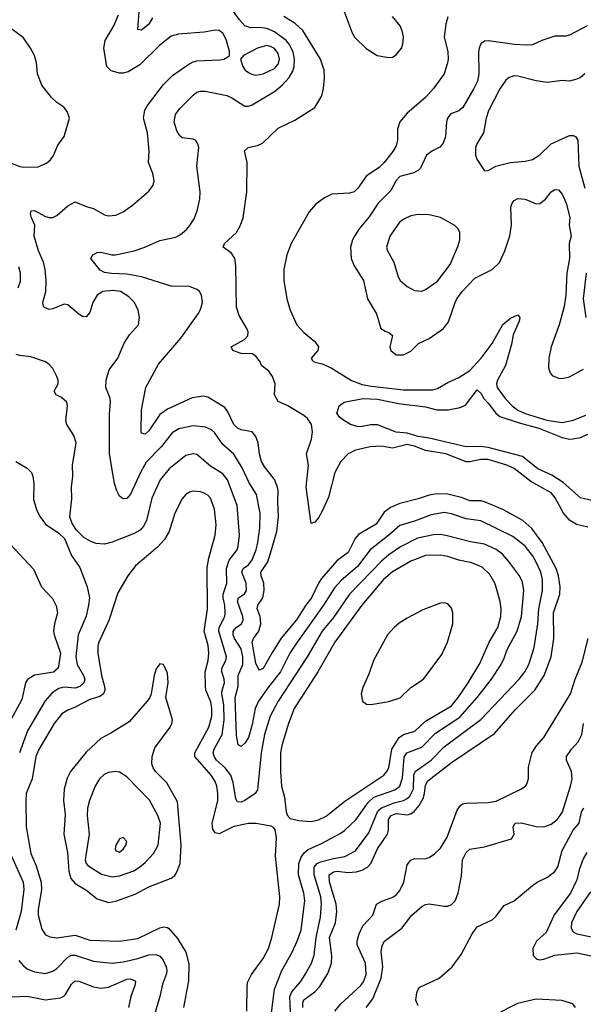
# Model space of a CAD drawing. Header units: inches. Extents: x 1682530 to 1839546, y 640742 to 791647.
# Tile 778 of 923: x 1784409 to 1787465, y 733168 to 738503. Entities that reach past the tile are written whole.
import ezdxf

# ---------------------------------------------------------------- set-up
doc = ezdxf.new("R2010")
doc.units = ezdxf.units.IN
doc.header["$MEASUREMENT"] = 0
doc.layers.add('B7783', color=7, linetype='Continuous')

msp = doc.modelspace()

# ---------------------------------------------------------------- linework, layer by layer
at = {"layer": 'B7783', "color": 5}
for points, elevation in [([(1785945.1, 733150), (1785944.5, 733175.5), (1785950, 733191.3), (1786010, 733236.1), (1786035.8, 733264.2), (1786081.9, 733338.1), (1786100.6, 733390), (1786101, 733430), (1786088.6, 733530), (1786121.8, 733610), (1786128.3, 733670), (1786124.2, 733710), (1786088.7, 733831.3), (1786086.7, 733870), (1786110, 733886.4), (1786130, 733888.8), (1786190, 733882.5), (1786234, 733886), (1786265.3, 733894.7), (1786294.2, 733910), (1786313, 733930), (1786349.7, 734010.3), (1786402.9, 734090), (1786408.7, 734111.3), (1786409.2, 734170), (1786423.4, 734190), (1786450, 734201.1), (1786510, 734195.1), (1786530, 734200.3), (1786547.5, 734212.5), (1786574.9, 734245.1), (1786596.5, 734283.5), (1786604.8, 734310), (1786610, 734354.9), (1786622.2, 734377.8), (1786750, 734478), (1786984, 734636), (1787095.9, 734764.1), (1787201.7, 734870), (1787251.8, 734950), (1787290.4, 735050), (1787304.6, 735150), (1787304.1, 735290), (1787337.4, 735390), (1787339, 735430), (1787329.9, 735489.9), (1787318.1, 735530), (1787242, 735670), (1787185.8, 735745.8), (1787137.7, 735790), (1787028.2, 735848.2), (1786930, 735891), (1786910, 735895.8), (1786850, 735896.6), (1786810, 735911.9), (1786730, 735931.9), (1786670, 735934.6), (1786630, 735927.4), (1786570, 735906.4), (1786470, 735881.1), (1786419.2, 735860.8), (1786385.3, 735834.7), (1786341.2, 735770), (1786246.5, 735713.5), (1786228.8, 735691.2), (1786190, 735616.8), (1786129.4, 735570.6), (1786045.1, 735474.9), (1786028.7, 735450), (1785991.9, 735370), (1785959.9, 735330), (1785910, 735251.8), (1785827.8, 735152.2), (1785775.5, 735070), (1785730, 734987.3), (1785710, 734978), (1785701.5, 734990), (1785690, 735017), (1785670.4, 735130), (1785677.3, 735150), (1785705.9, 735190), (1785716.7, 735230), (1785713, 735270), (1785696, 735310), (1785699.6, 735330), (1785727.1, 735370), (1785735.4, 735410), (1785733.8, 735450), (1785718.4, 735490), (1785717.3, 735510), (1785753.9, 735566.1), (1785770, 735612.7), (1785803.7, 735730), (1785812.8, 735810), (1785808.1, 735890), (1785810.8, 735950), (1785807, 735970), (1785790, 736010.9), (1785738, 736078), (1785720.1, 736110), (1785709, 736150), (1785701.8, 736210), (1785690, 736244.8), (1785669.9, 736269.9), (1785610, 736281.7), (1785590, 736289.9), (1785569.9, 736310), (1785538.3, 736378.3), (1785521, 736401), (1785430, 736457.7), (1785403.2, 736463.2), (1785345.3, 736454.7), (1785210, 736393.7), (1785170, 736364.7), (1785110, 736276), (1785090, 736257.3), (1785070, 736262.7), (1785068.3, 736268.3), (1785070.5, 736390), (1785092.5, 736510), (1785162.8, 736637.2), (1785282.8, 736777.2), (1785377.2, 736910), (1785390, 736933.4), (1785400.3, 736970), (1785395.3, 737010), (1785383.5, 737030), (1785370, 737042), (1785330, 737058.3), (1785230, 737059.3), (1785069.9, 737109.9), (1784990, 737123.8), (1784907.4, 737127.4), (1784870, 737133.4), (1784845.8, 737145.8), (1784795.1, 737210), (1784806.6, 737230), (1784830, 737241.3), (1784850, 737242.8), (1784908.8, 737228.8), (1784928.8, 737228.8), (1785029.6, 737250), (1785088, 737270), (1785170, 737306.6), (1785255.3, 737324.7), (1785280.8, 737339.2), (1785313.1, 737366.9), (1785332.3, 737387.7), (1785355.1, 737424.9), (1785371.6, 737468.4), (1785386.2, 737530), (1785387.6, 737570), (1785369.1, 737710), (1785380.9, 737810), (1785376, 737830), (1785362, 737850), (1785350, 737856.9), (1785290, 737863.5), (1785275.5, 737875.6), (1785261.9, 737901.9), (1785247.5, 737950), (1785254.4, 737990), (1785278, 738022), (1785350, 738094.6), (1785370, 738110.1), (1785390, 738116.4), (1785415.3, 738115.3), (1785532.3, 738092.3), (1785560.1, 738080.1), (1785630, 738035), (1785650, 738034), (1785670, 738041.3), (1785790, 738115.1), (1785831.5, 738148.5), (1785869.6, 738190.4), (1785890, 738224.5), (1785897.9, 738250), (1785900.1, 738290), (1785891.8, 738330), (1785870.6, 738370), (1785853.4, 738390), (1785790, 738437.5), (1785750, 738455.9), (1785710, 738461.1), (1785660.2, 738460.2), (1785630, 738471), (1785601.8, 738501.8), (1785530, 738600.5)], 620), ([(1785130, 738513.1), (1785110, 738478.4), (1785070, 738447.6), (1785050, 738449.7), (1785059.2, 738570)], 620), ([(1786162.6, 738562.6), (1786212.1, 738432.1), (1786226.1, 738406.1), (1786288.2, 738348.2), (1786348.2, 738310), (1786410, 738298.8), (1786430, 738301.2), (1786450, 738312.4), (1786478.6, 738350), (1786487.2, 738370), (1786490.8, 738410.8), (1786483.6, 738443.6), (1786471.3, 738470), (1786430, 738520.5)], 580), ([(1785879.9, 733090), (1785874.5, 733210), (1785884.8, 733235.2), (1785932.3, 733290), (1785957.2, 733330), (1785990.6, 733390), (1786006.4, 733433.6), (1786015.9, 733530), (1786040.6, 733639.4), (1786045.1, 733710), (1786041.2, 733750), (1786006.2, 733870), (1786005.7, 733910), (1786022.5, 733930), (1786040.5, 733939.5), (1786110, 733957.9), (1786171.9, 733968.1), (1786230, 733999.4), (1786302.8, 734097.2), (1786348.3, 734210), (1786357.6, 734222.4), (1786370, 734232.6), (1786440.1, 734259.9), (1786490, 734271.2), (1786510, 734282.2), (1786523.7, 734296.2), (1786543.9, 734336.1), (1786545.6, 734410), (1786553.3, 734430), (1786640.5, 734490), (1786710, 734563.3), (1786910, 734710.8), (1787117.6, 734930), (1787147.7, 734970), (1787169.2, 735010), (1787197.9, 735102.1), (1787219, 735230), (1787224.2, 735310), (1787243.8, 735410), (1787244.3, 735470), (1787235.1, 735510), (1787210, 735564.1), (1787190, 735600.7), (1787149.8, 735650), (1787082, 735702), (1786910, 735788.2), (1786830, 735797.9), (1786750, 735826.2), (1786710, 735832.6), (1786639.8, 735820.2), (1786550, 735786.6), (1786470, 735762.6), (1786410.8, 735710), (1786310, 735631.1), (1786240.4, 735539.6), (1786150, 735462.6), (1786115.7, 735424.3), (1786056.8, 735330), (1785910, 735125.2), (1785874.7, 735070), (1785824.2, 734970), (1785759.6, 734890), (1785704.1, 734810), (1785685.8, 734770), (1785670, 734683.5), (1785650, 734613.1), (1785630, 734583.5), (1785610, 734564.2), (1785594, 734574), (1785584.5, 734624.5), (1785578.2, 734830), (1785593.7, 734890), (1785593.1, 734950), (1785618.6, 735010), (1785619.8, 735050), (1785610, 735094.4), (1785573.8, 735150), (1785566.8, 735170), (1785566.8, 735190), (1785582.3, 735210), (1785612.4, 735230), (1785621.4, 735250), (1785618.9, 735270), (1785590.4, 735350), (1785595.7, 735370), (1785628.5, 735391.5), (1785639.6, 735410), (1785636.4, 735450), (1785613.8, 735510), (1785621.4, 735530), (1785650, 735549.1), (1785670, 735576.5), (1785690.8, 735630), (1785700.6, 735670), (1785711, 735750), (1785712.7, 735830), (1785693.8, 735930), (1785653.3, 735993.3), (1785614.7, 736074.7), (1785570, 736148.6), (1785510, 736201.8), (1785466.4, 736266.4), (1785450, 736281.1), (1785416.1, 736296.1), (1785350, 736303.2), (1785273, 736287), (1785235.5, 736264.5), (1785177.6, 736190), (1785095.2, 736104.8), (1785064.5, 736050), (1785010, 735933), (1784990, 735909.6), (1784970, 735906.3), (1784950, 735920.9), (1784935.4, 735950), (1784923.9, 735990), (1784897.2, 736150), (1784895.9, 736364.1), (1784901, 736430), (1784899.1, 736450), (1784876, 736510), (1784879.1, 736550), (1784893.9, 736606.1), (1784940.7, 736670), (1784976.3, 736750), (1785004.1, 736795.9), (1785052.8, 736850), (1785058.7, 736890), (1785051, 736930), (1785032.2, 736970), (1785001.7, 737001.7), (1784956.3, 737030), (1784916.7, 737036.7), (1784860.3, 737030), (1784829.4, 737010), (1784805.8, 736970), (1784790, 736917.2), (1784770, 736892.3), (1784750, 736895.6), (1784730, 736907.8), (1784670, 736958.3), (1784650, 736962.3), (1784590, 736937), (1784570, 736933.8), (1784543.6, 736943.6), (1784538, 736950), (1784534.7, 736970), (1784551.3, 737031.3), (1784552.6, 737090), (1784547.3, 737150), (1784539.1, 737190), (1784512.2, 737250), (1784487.9, 737330), (1784491.1, 737390), (1784473.1, 737430), (1784468.9, 737451.1), (1784472.3, 737467.7), (1784490, 737468.7), (1784550, 737437.2), (1784570, 737431.3), (1784590, 737431.6), (1784610, 737442.6), (1784670, 737494.4), (1784710, 737516.3), (1784770.3, 737490.3), (1784810, 737479.5), (1784870, 737445.2), (1784890, 737440.2), (1784930, 737444.2), (1784970, 737463.1), (1785021, 737499), (1785110, 737574), (1785133.3, 737606.7), (1785137.6, 737630), (1785131.2, 737670), (1785108.5, 737730), (1785110.7, 737790.7), (1785102, 737890), (1785080.3, 737970), (1785087.3, 738012.7), (1785101.7, 738038.3), (1785188.3, 738151.7), (1785238.7, 738201.3), (1785321.2, 738258.8), (1785350, 738275.6), (1785370, 738280.8), (1785493.9, 738286.1), (1785515.3, 738290), (1785538.3, 738301.7), (1785546, 738310), (1785546.3, 738333.7), (1785529.7, 738390), (1785512, 738428), (1785490, 738444.7), (1785470, 738446.9), (1785410, 738435.6), (1785270, 738424.7), (1785230, 738414.3), (1785170, 738365.4), (1785061.2, 738258.8), (1784998.3, 738221.7), (1784970, 738213.2), (1784950, 738212.9), (1784906, 738226), (1784882.6, 738250), (1784865.5, 738350), (1784872.7, 738390), (1784920.3, 738470), (1784944.6, 738530)], 640), ([(1787490, 735753.8), (1787428.5, 735768.5), (1787390, 735791.5), (1787357.4, 735830), (1787312.5, 735912.5), (1787290, 735939), (1787180.6, 736000.6), (1787090, 736071.7), (1787051.1, 736090), (1786950, 736120.8), (1786910, 736120.5), (1786850, 736106.9), (1786830, 736107.4), (1786719.7, 736150), (1786610, 736168.5), (1786550, 736192.6), (1786510, 736202), (1786430, 736180.6), (1786370, 736192), (1786310, 736188.2), (1786229.5, 736170.5), (1786189.6, 736150.4), (1786150, 736108.6), (1786117, 736050), (1786084.4, 735915.6), (1786050, 735840.5), (1786030, 735804), (1786010, 735780.7), (1785990, 735774), (1785962.7, 735970), (1785975.8, 736090), (1785964.5, 736150), (1785991.9, 736230), (1785996.2, 736270), (1785991.4, 736310), (1785970, 736342.5), (1785950, 736359.1), (1785862.6, 736410), (1785810, 736434.2), (1785790.6, 736470), (1785794.9, 736530), (1785780.7, 736570), (1785759.2, 736599.2), (1785720.5, 736630), (1785712.4, 736650), (1785690, 736679.8), (1785670, 736692.2), (1785610, 736694.2), (1785564.4, 736710), (1785555.4, 736730), (1785628.9, 736771.1), (1785646.3, 736790), (1785647.3, 736810), (1785641.7, 736830), (1785599.6, 736899.6), (1785585.1, 736945.1), (1785581.2, 737170), (1785575.1, 737210), (1785557.7, 737237.7), (1785512.8, 737270), (1785520.1, 737290), (1785584.6, 737350), (1785606.5, 737390), (1785620.3, 737430), (1785641, 737570), (1785642.9, 737730), (1785627.6, 737792.4), (1785647.3, 737810), (1785698.2, 737821.9), (1785725.3, 737834.7), (1785810, 737915.5), (1785901.8, 737958.2), (1786010, 738027.7), (1786046.5, 738090), (1786055.9, 738130), (1786061.2, 738190), (1786060.6, 738230), (1786040.5, 738290), (1785944.7, 738444.7), (1785903, 738483), (1785841, 738521)], 580), ([(1786730, 738518.5), (1786720.2, 738479.8), (1786711.3, 738410), (1786730.5, 738329.5), (1786732.3, 738290), (1786728, 738270), (1786710.4, 738209.6), (1786653.6, 738130), (1786610, 738081.8), (1786510, 737996.4), (1786470.1, 737950), (1786456.7, 737910), (1786457, 737850), (1786450, 737819.2), (1786432.9, 737790), (1786386.1, 737730), (1786357.6, 737702.4), (1786290, 737658.1), (1786242.2, 737590), (1786221.9, 737570), (1786197.3, 737562.7), (1786102.4, 737557.6), (1786062.2, 737537.8), (1786015.5, 737504.5), (1785978.6, 737461.4), (1785880.8, 737290), (1785857.8, 737230), (1785840.9, 737150), (1785841.5, 737090), (1785858.3, 736990), (1785875.7, 736930), (1785912, 736850), (1785950, 736808), (1786010, 736759.6), (1786030.2, 736730), (1786025, 736710), (1785989.1, 736670), (1785996.7, 736656.7), (1786004.4, 736650), (1786050, 736637.8), (1786097.2, 736617.2), (1786207.4, 736547.4), (1786266.3, 736526.3), (1786316.6, 736516.6), (1786490, 736498), (1786650, 736497.8), (1786674.6, 736505.4), (1786730, 736537.7), (1786790, 736564.8), (1786850, 736602.1), (1786911.1, 736670), (1786970, 736749.4), (1787028.4, 736851.6), (1787070, 736886.7), (1787110, 736903.7), (1787120.3, 736890), (1787116.6, 736870), (1787084.2, 736795.8), (1787074.7, 736745.3), (1787042.5, 736630), (1786999.5, 736550), (1786995, 736530), (1786998.4, 736510), (1787040.5, 736450), (1787079.2, 736410), (1787110, 736387.6), (1787149.1, 736370), (1787266.3, 736333.7), (1787350, 736319.9), (1787410, 736332.9), (1787478.9, 736361.1)], 580), ([(1784350.9, 737730.9), (1784410, 737707.1), (1784430, 737704.7), (1784510, 737706), (1784554.5, 737725.5), (1784576, 737744), (1784593.4, 737766.6), (1784615.8, 737824.2), (1784650.6, 737870), (1784679.7, 737970), (1784666.1, 738006.1), (1784649.4, 738030), (1784610, 738055.6), (1784581.8, 738081.8), (1784529, 738149), (1784506.6, 738210), (1784501.4, 738270), (1784490, 738309.4), (1784468.6, 738350), (1784430, 738406), (1784330, 738479.7)], 660), ([(1787485.5, 738470), (1787390, 738419.3), (1787370, 738414.8), (1787310, 738413.9), (1787239.3, 738390), (1787190, 738367.8), (1787155.3, 738364.7), (1787091, 738369), (1786950.3, 738389.8), (1786930, 738386.9), (1786910, 738372.8), (1786899.7, 738350), (1786897.1, 738330), (1786899.2, 738210), (1786890.5, 738169.5), (1786872, 738130), (1786811.7, 738028.3), (1786790, 738009.8), (1786747.6, 737992.4), (1786729.4, 737970), (1786723.8, 737950), (1786717.8, 737870), (1786705.7, 737834.3), (1786686.6, 737813.4), (1786646.8, 737793.2), (1786615.5, 737770), (1786581.4, 737698.6), (1786571.8, 737688.2), (1786546.4, 737673.6), (1786470, 737654.4), (1786450, 737631.6), (1786421.5, 737578.5), (1786353.1, 737510), (1786304.6, 737435.4), (1786250.2, 737370), (1786224, 737330), (1786214, 737310), (1786203.6, 737270), (1786206.5, 737210), (1786223.2, 737170), (1786272.9, 737090), (1786295.8, 736990), (1786344.6, 736910), (1786367.2, 736830), (1786390, 736814.9), (1786410, 736808.7), (1786431.2, 736791.2), (1786416.9, 736730), (1786420.7, 736710), (1786450, 736686.7), (1786490, 736686.6), (1786530, 736707.8), (1786572, 736748.1), (1786630, 736775.5), (1786706.3, 736830), (1786734.4, 736865.6), (1786769.8, 736970), (1786778.8, 736990), (1786807.8, 737030), (1786876.5, 737103.5), (1786970.4, 737149.6), (1787010, 737186.9), (1787039.1, 737250), (1787067.3, 737332.7), (1787076.3, 737390), (1787072.4, 737487.6), (1787079.1, 737510), (1787090, 737523.7), (1787110, 737533.6), (1787130, 737533.4), (1787150.1, 737530.2), (1787210, 737505.4), (1787230, 737506.5), (1787260.3, 737530), (1787290, 737570.3), (1787310, 737583.6), (1787330, 737580.9), (1787350, 737558), (1787372.6, 737510), (1787391, 737431), (1787388.6, 737390), (1787398.3, 737330), (1787388.3, 737290), (1787390.7, 737210), (1787374.8, 737130), (1787370.6, 737010.6), (1787361.6, 736950), (1787333.5, 736850), (1787290.2, 736730.2), (1787277.7, 736670), (1787276.7, 736616.7), (1787284.6, 736590), (1787295.4, 736575.4), (1787330, 736560.9), (1787350, 736559.7), (1787390, 736567.7), (1787465.8, 736610)], 620), ([(1787472.8, 738210), (1787450.3, 738190), (1787430, 738180.6), (1787390, 738169.9), (1787350, 738173.3), (1787270, 738163.7), (1787210, 738171.3), (1787110, 738197.3), (1787090, 738198.9), (1787062.4, 738190), (1787045, 738175), (1787012, 738128), (1786951.7, 738010), (1786938.5, 737970), (1786923.6, 737890), (1786888.4, 737831.6), (1786880.9, 737810), (1786880.3, 737770), (1786888, 737748), (1786930, 737684.9), (1786950, 737686.4), (1786990, 737708.9), (1787070, 737729.2), (1787150, 737737.6), (1787190, 737746.7), (1787230, 737771.6), (1787290, 737831.2), (1787390, 737875.2), (1787410, 737876.5), (1787422, 737870), (1787435.8, 737850), (1787441, 737710), (1787473.9, 737590)], 640), ([(1784401, 737050), (1784413.2, 737086.8), (1784413.1, 737130), (1784404.8, 737164.8)], 660), ([(1787480.8, 737130), (1787463.7, 736990), (1787478, 736890)], 640), ([(1785772.4, 733107.6), (1785789.9, 733250), (1785830, 733350.3), (1785886.8, 733450), (1785914.5, 733510), (1785935.6, 733570), (1785955.5, 733730), (1785949.4, 733770), (1785921, 733870), (1785921.8, 733930), (1785934.7, 733965.3), (1785952.1, 733987.9), (1785974, 734006), (1786050, 734040.5), (1786147, 734093), (1786169.8, 734110), (1786232.6, 734167.4), (1786298.7, 734261.3), (1786330, 734289.7), (1786443.8, 734330), (1786470, 734349.5), (1786485, 734395), (1786493.9, 734506.1), (1786507.5, 734530), (1786590, 734561.4), (1786662.9, 734637.1), (1786795.6, 734724.4), (1786890.2, 734829.8), (1786967.7, 734930), (1787019.2, 735010), (1787036.2, 735043.8), (1787051.6, 735090), (1787106.4, 735190), (1787130.4, 735270), (1787142.6, 735410), (1787135.8, 735455.8), (1787118.3, 735490), (1787060.2, 735570), (1787026.2, 735606.2), (1786991.9, 735631.9), (1786930, 735662), (1786853.4, 735673.4), (1786726.7, 735706.7), (1786690, 735712.9), (1786652.6, 735712.6), (1786566.4, 735693.6), (1786473.6, 735646.4), (1786410, 735604.2), (1786370.1, 735570), (1786198.2, 735390), (1786110, 735263.4), (1786049.1, 735190), (1785967, 735050), (1785810.7, 734810), (1785766.4, 734730), (1785735.7, 734630), (1785718.1, 734530), (1785698.1, 734330), (1785685.8, 734310), (1785630, 734271.5), (1785610, 734262.4), (1785590, 734264.2), (1785581.4, 734281.4), (1785567.1, 734370), (1785553.4, 734410), (1785523.8, 734450), (1785476.7, 734490), (1785463.1, 734510), (1785457.9, 734530), (1785462.9, 734550), (1785506.2, 734630), (1785517.4, 734710), (1785516.2, 734790), (1785505.1, 734850), (1785506.2, 734870), (1785518.9, 734910), (1785517.8, 734930), (1785504.4, 734970), (1785504.8, 734990), (1785527.8, 735030), (1785531.1, 735050), (1785488.3, 735190), (1785491.1, 735210), (1785520.9, 735270), (1785523.7, 735290), (1785521.4, 735330), (1785511.7, 735370), (1785512.8, 735390), (1785532.9, 735450), (1785530.3, 735530), (1785545.3, 735574.7), (1785587.9, 735630), (1785594.7, 735650), (1785600.2, 735710), (1785588.2, 735870), (1785536.7, 736010), (1785510, 736041.6), (1785443.9, 736083.9), (1785370, 736146.6), (1785350, 736150.7), (1785310, 736141.2), (1785220.2, 736070), (1785171, 736010), (1785125.8, 735910), (1785096.6, 735790), (1785080.7, 735759.3), (1785062.5, 735737.5), (1785030, 735718.8), (1784910, 735672.1), (1784870, 735661.5), (1784824.7, 735664.7), (1784795.3, 735675.3), (1784757, 735697), (1784716.6, 735736.6), (1784694.2, 735774.1), (1784681.6, 735810), (1784692.3, 735907.7), (1784691, 735970), (1784697.6, 736030), (1784695.5, 736090), (1784715.5, 736210), (1784702.2, 736250), (1784664.4, 736310), (1784660.4, 736330), (1784668.8, 736410), (1784665.1, 736430), (1784636.4, 736456.4), (1784607, 736470), (1784595.6, 736490), (1784618.3, 736530), (1784618, 736550), (1784611.2, 736570), (1784590, 736612.7), (1784570, 736635.1), (1784550, 736649.4), (1784470, 736676.2), (1784410, 736683), (1784390, 736689.6)], 660), ([(1787510, 735898.3), (1787450, 735911.5), (1787355.8, 735995.8), (1787294.4, 736034.4), (1787219, 736070), (1787135.5, 736135.5), (1786950, 736184.5), (1786910, 736190.3), (1786830, 736189.5), (1786630, 736235), (1786570, 736244.1), (1786510, 736262.8), (1786450, 736269), (1786350, 736307.6), (1786312.7, 736307.3), (1786257.7, 736297.7), (1786239.5, 736299.5), (1786202.7, 736310), (1786169.4, 736330), (1786144, 736350), (1786126, 736374), (1786130, 736374), (1786142, 736410), (1786168.7, 736430), (1786269.5, 736450.5), (1786350, 736447.7), (1786462.7, 736422.7), (1786610, 736404.8), (1786670, 736390.1), (1786731.4, 736388.6), (1786798.1, 736401.9), (1786826, 736414), (1786890, 736497.4), (1786910, 736480.3), (1786926.1, 736450), (1786950, 736425.5), (1786990, 736371.4), (1787013.1, 736353.1), (1787118, 736318), (1787224.6, 736290), (1787350, 736238.9), (1787389.4, 736230.6), (1787408.6, 736231.4), (1787450, 736239.3), (1787490, 736258)], 560), ([(1784387.7, 736110), (1784450, 736072.7), (1784472.7, 736050), (1784480.4, 736030), (1784485.7, 735990), (1784483.7, 735903.7), (1784502.8, 735842.8), (1784519.6, 735810), (1784550, 735770.4), (1784621.3, 735721.3), (1784651.9, 735691.9), (1784690, 735600.7), (1784735.5, 735535.5), (1784775.4, 735430), (1784787.2, 735370), (1784783.3, 735330), (1784769.1, 735270.9), (1784726.4, 735170), (1784714.5, 735050), (1784720.7, 735010), (1784756, 734950), (1784762.1, 734930), (1784757.4, 734910), (1784735.2, 734890), (1784710, 734881), (1784650, 734886.2), (1784621.4, 734878.6), (1784585, 734855), (1784547.9, 734812.1), (1784450.9, 734650), (1784408.6, 734530)], 660), ([(1785641.3, 733130), (1785642.8, 733270), (1785646.6, 733290), (1785666.2, 733330), (1785730, 733415.3), (1785757.8, 733470), (1785776.1, 733530), (1785818, 733710), (1785819.8, 733750), (1785796.5, 733970), (1785801.6, 734070), (1785794.2, 734114.2), (1785785.6, 734125.6), (1785772.7, 734132.7), (1785690, 734147.4), (1785650, 734147.9), (1785570, 734130.5), (1785490, 734092.2), (1785470, 734096.2), (1785457.3, 734117.3), (1785452.6, 734150), (1785483.1, 734270), (1785484.3, 734310), (1785478.5, 734350), (1785470, 734374.8), (1785447.6, 734410), (1785359.1, 734510), (1785359.4, 734530), (1785435.2, 734670), (1785451, 734730), (1785451.7, 734770), (1785446, 734806), (1785419.2, 734870), (1785417.2, 734890), (1785415.1, 734970), (1785431.6, 735030), (1785434.7, 735070), (1785431.2, 735111.2), (1785408.7, 735190), (1785428.3, 735308.3), (1785425.4, 735534.6), (1785434.6, 735585.4), (1785468.5, 735710), (1785473.8, 735766.2), (1785466.3, 735850), (1785443.1, 735910), (1785430, 735926.9), (1785410, 735938.2), (1785390, 735944.5), (1785350, 735947.6), (1785330, 735942.3), (1785310.4, 735930), (1785290, 735906), (1785251.1, 735830), (1785219.8, 735730), (1785193.7, 735686.3), (1785155.9, 735644.1), (1785036.8, 735543.2), (1784995.8, 735490), (1784941.8, 735398.2), (1784893.2, 735246.8), (1784837.6, 735130), (1784833, 735110), (1784832.9, 735070), (1784853.6, 734950), (1784869.6, 734890), (1784870.5, 734870), (1784864.4, 734850), (1784844.2, 734835.8), (1784790, 734818.7), (1784710, 734777.3), (1784670, 734762.2), (1784638.7, 734741.3), (1784596.8, 734690), (1784512.5, 734547.6), (1784497.5, 734510), (1784477, 734390), (1784445.3, 734310), (1784442, 734270), (1784445.3, 734130), (1784470, 733984.4), (1784498, 733918), (1784526, 733830), (1784527, 733790), (1784510, 733679), (1784510.1, 733650), (1784530, 733575.5), (1784550, 733544.2), (1784572.9, 733532.9), (1784610, 733527.5), (1784710, 733542.8), (1784790, 733515), (1784950, 733510.1), (1785050, 733525.1), (1785170, 733582.6), (1785190, 733586.9), (1785210, 733583.7), (1785218, 733578), (1785264.5, 733524.5), (1785309.4, 733450), (1785327, 733387), (1785325.2, 733294.8), (1785297.7, 733150)], 680), ([(1784360, 735660), (1784485.1, 735525.1), (1784527.8, 735430), (1784586.5, 735366.5), (1784607.3, 735327.3), (1784613.6, 735290), (1784598.2, 735230), (1784593.4, 735190), (1784595.8, 735170), (1784630.5, 735070), (1784618.5, 734990), (1784592, 734968), (1784489.1, 734950.9), (1784451.3, 734928.7), (1784441.7, 734910), (1784421.2, 734818.8), (1784362.2, 734710)], 640), ([(1786117.4, 733130), (1786151, 733170), (1786258.7, 733270), (1786273, 733290), (1786286.9, 733330), (1786284.3, 733390), (1786238.9, 733490), (1786238.5, 733510), (1786249.5, 733550), (1786270, 733592.1), (1786324.5, 733650), (1786343.8, 733710), (1786373, 733727), (1786431.4, 733748.6), (1786450, 733761.1), (1786470, 733783.8), (1786491.9, 733830), (1786510, 733923.1), (1786530, 733948.9), (1786550, 733958), (1786604.4, 733955.6), (1786630, 733963.1), (1786657.7, 733982.3), (1786690, 734014.3), (1786726, 734074), (1786780.6, 734219.4), (1786796.5, 734243.5), (1786810, 734253.7), (1786830, 734258), (1786950, 734261.3), (1786991.6, 734268.4), (1787126.5, 734333.5), (1787150.6, 734349.4), (1787159.3, 734360.7), (1787168, 734392), (1787168, 734452), (1787188.3, 734531.7), (1787211.6, 734568.4), (1787250, 734614), (1787395.1, 734850), (1787420.2, 734930), (1787459.1, 735020.9), (1787491.9, 735150)], 580), ([(1786287.8, 733150), (1786323, 733197), (1786368.7, 733310), (1786378.1, 733370), (1786368.6, 733451.4), (1786374.4, 733485.6), (1786387.1, 733510), (1786480.5, 733579.5), (1786535.6, 733650), (1786590, 733697.6), (1786610, 733708.5), (1786630, 733711.7), (1786710, 733698.6), (1786730, 733700.2), (1786750, 733709.1), (1786770, 733728.9), (1786786.3, 733770), (1786804, 733864), (1786809.8, 733950), (1786830, 733990.3), (1786850, 734008.9), (1786930, 734021.7), (1787075.1, 734064.9), (1787089.4, 734090), (1787085.1, 734130), (1787095.3, 734150), (1787129.8, 734150.2), (1787210, 734131.8), (1787250, 734130.1), (1787290, 734143.2), (1787324, 734170), (1787339.9, 734190), (1787351.3, 734210), (1787395.9, 734350), (1787404.4, 734390), (1787401.2, 734430), (1787374.2, 734490), (1787374.5, 734510), (1787400.4, 734550), (1787436.8, 734590), (1787457.2, 734630), (1787466.6, 734690)], 560), ([(1786570, 733159.3), (1786557.6, 733190), (1786562, 733230), (1786569.3, 733250), (1786579.5, 733260.5), (1786684, 733310), (1786753.2, 733370), (1786802.7, 733437.3), (1786862, 733550), (1786890, 733587.3), (1786970, 733624.9), (1786990, 733644), (1787036.1, 733703.9), (1787090, 733728.2), (1787188.7, 733811.3), (1787215.1, 733830), (1787270, 733857.2), (1787310, 733886.9), (1787326.9, 733913.1), (1787350, 734001.2), (1787410, 734112), (1787442.7, 734150), (1787455.6, 734210), (1787467.2, 734230)], 540), ([(1784364.3, 733970), (1784427.4, 733830), (1784432.5, 733790), (1784417.1, 733670), (1784389.4, 733569.4)], 660), ([(1787484.2, 733990), (1787464.3, 733955.7), (1787443.3, 733896.7), (1787430, 733841.3), (1787395, 733770), (1787307.2, 733652.8), (1787263.3, 733556.7), (1787210.5, 733509.5), (1787191.9, 733470), (1787192.4, 733432.4), (1787212.4, 733412.4), (1787230, 733409.4), (1787250, 733412.7), (1787310, 733434.5), (1787430, 733446.9), (1787507.4, 733430)], 540), ([(1787503.4, 733776.6), (1787430.2, 733670), (1787400.2, 733610), (1787399.4, 733579.4), (1787410, 733560.3), (1787429.4, 733549.4), (1787510, 733533.2)], 560), ([(1784405, 733405), (1784430, 733375.5), (1784450, 733359.7), (1784490, 733343.8), (1784550, 733335.2), (1784590, 733346.5), (1784610, 733361.5), (1784670, 733423.6), (1784690, 733433.9), (1784710, 733434.7), (1784810, 733401.1), (1784910, 733390.7), (1784970, 733397), (1785050, 733415.7), (1785110, 733435.6), (1785150, 733436.8), (1785170, 733428.6), (1785187.2, 733407.2), (1785203.1, 733370), (1785207.7, 733350), (1785205.7, 733334.3), (1785183.7, 733276.3), (1785169.1, 733209.1), (1785109.3, 733010)], 660), ([(1784368.3, 733208.3), (1784450, 733212), (1784550, 733192.6), (1784630, 733202.6), (1784648.8, 733211.2), (1784658.4, 733221.6), (1784690, 733276.9), (1784710, 733295.4), (1784730, 733293.2), (1784810, 733263), (1784850, 733255.9), (1784890, 733260.1), (1784990, 733304.2), (1785010, 733306.2), (1785035.1, 733295.1), (1785038, 733290), (1785033.5, 733270), (1785012, 733210), (1784998.5, 733150)], 640), ([(1787423.1, 733150), (1787408.4, 733170), (1787348.8, 733188.8), (1787210, 733195.4), (1787108.1, 733171.9), (1786990, 733113)], 540)]:
    msp.add_lwpolyline(points, dxfattribs=dict(at, elevation=elevation))
for points, elevation in [([(1785750, 738363.2), (1785699.5, 738350), (1785622.8, 738310), (1785607.3, 738290), (1785619.5, 738250), (1785632.2, 738230), (1785650, 738216.9), (1785667.6, 738207.6), (1785690, 738203.2), (1785730, 738209.4), (1785790, 738238.4), (1785810, 738262.3), (1785817.8, 738290), (1785810, 738321.1), (1785790, 738347.2), (1785770, 738358.9)], 640), ([(1786570, 737447.4), (1786530, 737439.7), (1786495.2, 737424.8), (1786470, 737407.8), (1786415.3, 737330), (1786397.8, 737270), (1786402.8, 737250), (1786437.6, 737190), (1786461.6, 737110), (1786472.4, 737090), (1786510, 737057.5), (1786550, 737035.4), (1786590, 737032.3), (1786610, 737041.8), (1786674, 737086), (1786742.8, 737177.2), (1786785.4, 737274.6), (1786794.7, 737310), (1786794.7, 737350), (1786786.9, 737370), (1786768.5, 737388.5), (1786690, 737431.6), (1786630, 737445.8)], 640), ([(1786690, 735601.9), (1786610, 735599.9), (1786530, 735569.9), (1786430, 735511.4), (1786381, 735470), (1786264.6, 735330), (1786117.4, 735130), (1786026, 734970), (1785897.7, 734770), (1785866.9, 734690), (1785830.2, 734570), (1785823.5, 734530), (1785823.5, 734430), (1785829.4, 734350), (1785845.4, 734290), (1785854.4, 734210), (1785860.7, 734190), (1785874.9, 734174.9), (1785923.2, 734163.2), (1785990, 734158.9), (1786030, 734166.8), (1786070, 734187.3), (1786172.1, 734267.9), (1786382.9, 734410), (1786400.6, 734430), (1786410.4, 734450), (1786426.5, 734550), (1786465.8, 734614.2), (1786490, 734630.6), (1786552.4, 734647.6), (1786610, 734702), (1786750, 734785.8), (1786786.5, 734830), (1786840.4, 734910), (1786904.7, 735015.3), (1786954.9, 735130), (1787001.3, 735210), (1787017.1, 735270), (1787019.1, 735310), (1787014.7, 735350), (1786986.2, 735446.2), (1786957.4, 735497.4), (1786916, 735536), (1786860.3, 735560.3), (1786790, 735573.8), (1786730, 735594.2)], 680), ([(1786710, 735344.2), (1786690, 735341), (1786594.6, 735305.4), (1786510, 735260.8), (1786467, 735233), (1786439.1, 735210), (1786404.2, 735170), (1786327.6, 735030), (1786302.8, 734957.2), (1786270, 734885.2), (1786261.1, 734850), (1786268.4, 734810), (1786290, 734793.4), (1786313, 734793), (1786410, 734809.5), (1786471.4, 734828.6), (1786530, 734884.2), (1786598.7, 734930), (1786697.2, 735062.8), (1786728.5, 735130), (1786758.1, 735230), (1786757.9, 735290), (1786750, 735314), (1786730, 735337.4)], 720), ([(1785170, 735012.3), (1785150, 734985.2), (1785138.7, 734950), (1785122.6, 734850), (1785115.8, 734830), (1785101.3, 734810), (1785002.1, 734697.9), (1784903.4, 734636.6), (1784850, 734608.9), (1784770, 734534.8), (1784684.7, 734430), (1784666.5, 734393.5), (1784650, 734333.2), (1784647.8, 734272.2), (1784656.1, 734196.1), (1784648.4, 734090), (1784667.9, 733990), (1784676.2, 733890), (1784686.1, 733850), (1784710, 733822.8), (1784768.1, 733788.1), (1784830, 733739.2), (1784890, 733720.2), (1784930, 733726), (1785034.8, 733765.2), (1785110, 733805), (1785230, 733851.9), (1785250, 733866.5), (1785259.8, 733880.2), (1785278.5, 733930), (1785284, 734030), (1785264.3, 734264.3), (1785208, 734368), (1785146.5, 734430), (1785132.6, 734450), (1785126.4, 734470), (1785127.4, 734510), (1785141.8, 734558.2), (1785224.8, 734670), (1785234.8, 734690), (1785237.7, 734710), (1785202.4, 734830), (1785214.6, 734910), (1785210, 734962), (1785189.3, 735009.3), (1785186, 735010)], 720), ([(1784929.7, 734429.7), (1784890, 734423.1), (1784867.9, 734412.1), (1784841.7, 734390), (1784818, 734350), (1784787.5, 734272.5), (1784777.7, 734230), (1784774.8, 734190), (1784785.7, 734090), (1784764.1, 733950), (1784769.4, 733930), (1784779.3, 733919.3), (1784852.9, 733872.9), (1784910, 733858.2), (1784950, 733863.3), (1785028.2, 733891.8), (1785058.9, 733910), (1785090, 733936.1), (1785134.7, 733985.3), (1785159.4, 734030), (1785172.2, 734150), (1785159, 734190), (1785113.2, 734273.2), (1784990, 734400.5), (1784950, 734426.3)], 740), ([(1784970, 734071.8), (1784950, 734064.5), (1784930.4, 734030), (1784927.1, 734010), (1784930, 733998.8), (1784950, 733992.4), (1784970, 734009), (1784984.7, 734030), (1784989.5, 734050)], 760)]:
    msp.add_lwpolyline(points, close=True, dxfattribs=dict(at, elevation=elevation))

doc.saveas('drawing.dxf')
